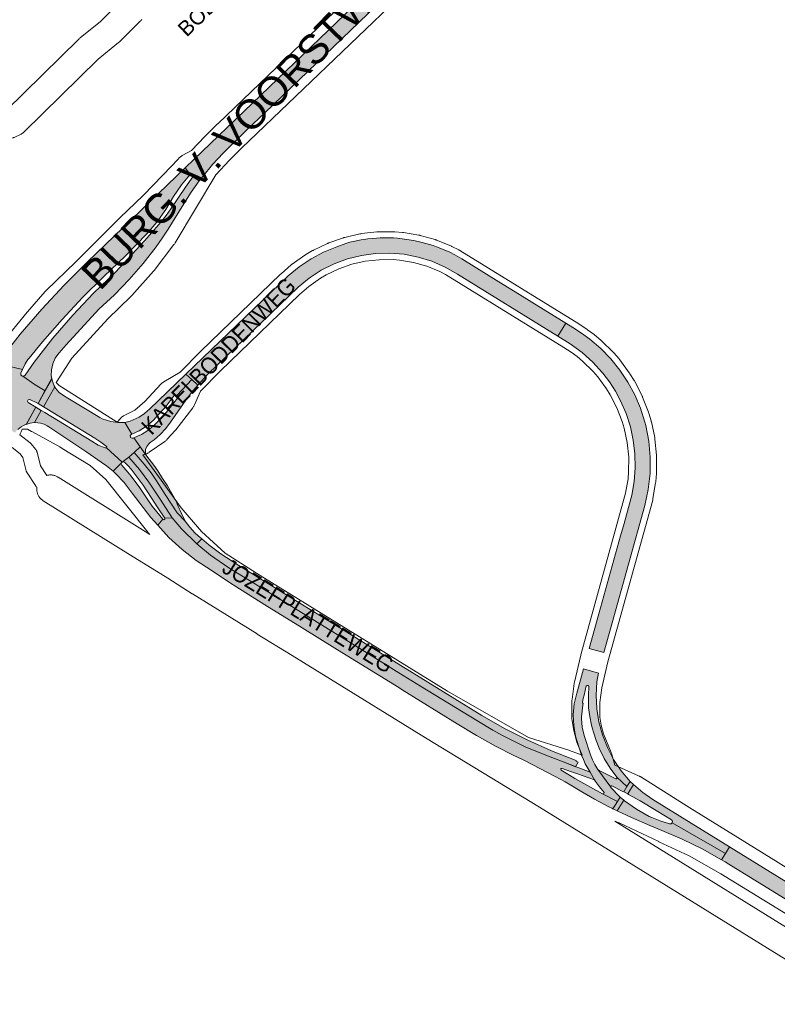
# Paper-space layout 'Layout1' of a CAD drawing. Header units: metres. Extents: x 123097 to 144122, y 392739 to 407589.
# Tile 221 of 510: x 129734 to 130088, y 398646 to 399106. Entities that reach past the tile are written whole.
import ezdxf
from ezdxf.enums import TextEntityAlignment as Align

# ---------------------------------------------------------------- set-up
doc = ezdxf.new("R2010")
doc.units = ezdxf.units.M
doc.header["$MEASUREMENT"] = 0
for name, color, linetype, lineweight in [('gs-anno-wegen algemeen tekst', 7, 'Continuous', 0), ('gs-knt-aanvullende hoofdweg', 7, 'Continuous', 0), ('gs-knt-fietspaden', 7, 'Continuous', 0), ('gs-knt-hoofdweg', 7, 'Continuous', 0), ('gs-knt-wegen algemeen', 7, 'Continuous', 0), ('ir-ARC-asfalt-hoofdwegen-te inspecteren', 5, 'Continuous', 0)]:
    doc.layers.add(name, color=color, linetype=linetype, lineweight=lineweight)
doc.styles.add('Style-Arial', font='arial.ttf')

psp = doc.layouts.get("Layout1")

# ---------------------------------------------------------------- hatches: boundary and pattern name
at = {"layer": 'ir-ARC-asfalt-hoofdwegen-te inspecteren', "linetype": 'Continuous', "lineweight": 13}
for points in [[(129817.618, 399030.734), (129819.29, 399032.87), (129823.867, 399038.487), (129828.818, 399043.779), (129840.09, 399054.75), (129848.245, 399062.605), (129940.41, 399151.37), (129946.279, 399156.642), (129952.451, 399161.557), (129958.903, 399166.096), (129955.778, 399169.347), (129955.689, 399169.44), (129952.465, 399172.793), (129811.104, 399036.887), (129813.59, 399033.64), (129813.95, 399033.742), (129814.287, 399033.579), (129814.431, 399033.234), (129814.31, 399032.88)], [(129811.104, 399036.887), (129765.41, 398992.89), (129754.511, 398982.066), (129744.057, 398970.811), (129734.065, 398959.144), (129724.552, 398947.083), (129727.96, 398944.303), (129735.05, 398942.556), (129736.273, 398945.31), (129737.606, 398947.266), (129738.168, 398947.952), (129744.404, 398955.545), (129753.601, 398966.045), (129763.168, 398976.21), (129773.09, 398986.028), (129783.145, 398995.677), (129793.186, 399006.094), (129797.855, 399011.531), (129802.031, 399017.354), (129805.684, 399023.519), (129809.403, 399028.911), (129812.508, 399032.617), (129812.671, 399032.767), (129813.599, 399033.628)], [(129770.74, 398970.74), (129778.016, 398977.495), (129784.913, 398984.638), (129791.408, 398992.147), (129797.483, 399000), (129800.37, 399004.068), (129803.145, 399008.213), (129810.37, 399020.07), (129813.811, 399025.526), (129817.618, 399030.734), (129814.681, 399032.64), (129811.142, 399027.777), (129804.291, 399017.699), (129802.159, 399014.589), (129799.838, 399011.618), (129792.122, 399002.74), (129778.535, 398988.142), (129768.303, 398978.316), (129758.554, 398968.01), (129749.312, 398957.248), (129740.597, 398946.054), (129736.343, 398939.919), (129735.695, 398939.489), (129735.194, 398939.513), (129741.026, 398935.459), (129745.671, 398932.624), (129748.803, 398938.112), (129748.778, 398938.194), (129748.702, 398938.525), (129748.454, 398939.606), (129748.557, 398942.467), (129749.203, 398945.256), (129750.368, 398947.871), (129752.009, 398950.217), (129752.218, 398950.456), (129755.4, 398954.08)], [(130026.193, 398916.523), (130025.786, 398918.079), (130023.71, 398924.516), (130021.053, 398930.736), (130017.838, 398936.687), (130014.091, 398942.318), (130009.845, 398947.583), (130005.135, 398952.437), (130000, 398956.839), (129996.151, 398959.645), (129992.13, 398962.2), (129988.856, 398964.228), (129985.135, 398958.207), (129990.947, 398954.59), (129996.42, 398950.583), (130001.467, 398946.051), (130006.037, 398941.038), (130006.16, 398940.872), (130009.281, 398936.813), (130012.049, 398932.505), (130014.444, 398927.979), (130017.01, 398922.041), (130018.993, 398915.884), (130020.375, 398909.565), (130021.143, 398903.143), (130021.289, 398896.676), (130020.814, 398890.225), (130019.72, 398883.85), (130016.052, 398870.681), (130014.44, 398864.851), (130005.069, 398831.176), (129999.78, 398812.237), (130006.618, 398810.338), (130010.435, 398824.184), (130025.748, 398879.125), (130027.374, 398886.507), (130028.237, 398894.017), (130028.327, 398901.576), (130027.643, 398909.104)], [(129705.78, 398938.1), (129703.871, 398935.917), (129705.393, 398934.627), (129710.201, 398931.017), (129710.393, 398930.726), (129710.357, 398930.379), (129709.007, 398927.646), (129708.735, 398927.304), (129715.507, 398923.02), (129716.119, 398923.772), (129716.989, 398924.201), (129717.768, 398924.257), (129718.52, 398924.044), (129721.581, 398922.133), (129722.211, 398921.398), (129722.522, 398920.482), (129722.497, 398919.639), (129722.2, 398918.849), (129731.478, 398913.103), (129732.843, 398914.607), (129734.424, 398915.88), (129735.544, 398916.507), (129736.124, 398916.745), (129736.711, 398916.963), (129736.969, 398917.06), (129741.356, 398925.045), (129737.785, 398927.253), (129737.422, 398927.879), (129737.763, 398928.517), (129738.485, 398928.563), (129742.323, 398926.757), (129745.671, 398932.624), (129741.026, 398935.459), (129735.194, 398939.513), (129734.994, 398939.622), (129734.779, 398939.729), (129734.371, 398940.133), (129734.319, 398940.909), (129735.05, 398942.556), (129727.96, 398944.303), (129724.552, 398947.083), (129721.814, 398943.415), (129719.495, 398941.921), (129716.853, 398941.128), (129715.431, 398941.017), (129714.007, 398941.112), (129713.583, 398941.196), (129711.631, 398941.751), (129710.472, 398942.174), (129709.333, 398942.652), (129708.312, 398939.941), (129710.585, 398938.772), (129712.627, 398937.235), (129714.378, 398935.373), (129714.455, 398934.979), (129714.223, 398934.651), (129713.355, 398934.125), (129712.672, 398933.776), (129712.291, 398933.741), (129711.924, 398933.851), (129708.746, 398935.823)], [(129750.168, 398934.535), (129749.935, 398934.994), (129749.233, 398936.725), (129748.778, 398938.194), (129748.702, 398938.525), (129745.545, 398932.701), (129742.323, 398926.757), (129744.841, 398925.228)], [(129750.253, 398934.368), (129750.168, 398934.535), (129744.841, 398925.228), (129746.475, 398924.236), (129768.911, 398910.534), (129771.594, 398908.717), (129774.204, 398906.796), (129774.437, 398906.441), (129774.302, 398906.038), (129781.557, 398899.242), (129781.69, 398899.355), (129784.669, 398901.659), (129787.219, 398903.904), (129790.09, 398906.432), (129787.024, 398910.662), (129786.769, 398910.555), (129786.247, 398910.48), (129785.761, 398910.686), (129785.601, 398910.845), (129785.483, 398911.034), (129785.438, 398911.773), (129785.92, 398912.335), (129786.085, 398912.402), (129782.876, 398917.881), (129779.606, 398917.871), (129776.371, 398918.355), (129774.301, 398918.937), (129772.259, 398919.612), (129771.152, 398920.123), (129756.224, 398929.233), (129754.208, 398930.524), (129752.266, 398931.924), (129751.167, 398933.07)], [(129790.09, 398906.432), (129793.211, 398902.127), (129792.595, 398903.582), (129792.552, 398905.162), (129793.087, 398906.649), (129794.128, 398907.838), (129794.762, 398908.459), (129795.666, 398909.087), (129796.553, 398909.747), (129799.407, 398912.208), (129801.969, 398914.97), (129804.21, 398918), (129811.301, 398928.282), (129814.024, 398931.883), (129816.909, 398935.355), (129814.167, 398937.887), (129807.34, 398930.557), (129807.701, 398929.908), (129807.51, 398929.19), (129804.12, 398924.82), (129802.21, 398922.49), (129798.797, 398918.797), (129796.34, 398916.297), (129793.593, 398914.119), (129790.598, 398912.297), (129788.836, 398911.424), (129787.024, 398910.662)], [(129745.474, 398922.529), (129743.861, 398923.515), (129740.61, 398917.835), (129740.859, 398917.854), (129742.291, 398917.74), (129743.419, 398917.536), (129744.534, 398917.268), (129745.201, 398917.038), (129746.65, 398916.351), (129747.428, 398915.903), (129765.059, 398904.024), (129771.889, 398899.34), (129774.296, 398897.591), (129775.9, 398896.349), (129777.458, 398895.049), (129781.479, 398899.175), (129781.557, 398899.242), (129774.302, 398906.038), (129773.738, 398905.942), (129770.465, 398907.304), (129767.419, 398909.119)], [(129790.09, 398906.432), (129787.219, 398903.904), (129791.961, 398898.356), (129795.172, 398894.325), (129797.727, 398890.621), (129801.782, 398884.129), (129807.362, 398875.71), (129811.1, 398871.727), (129809.319, 398875.256), (129807.692, 398879.126), (129806.781, 398881.028), (129804.808, 398884.637), (129802.734, 398888.19), (129800.543, 398891.722), (129798.284, 398895.21), (129796.431, 398897.834), (129793.211, 398902.127)], [(129787.219, 398903.904), (129784.669, 398901.659), (129789.711, 398895.918), (129794.141, 398889.942), (129799.019, 398882.437), (129805.042, 398873.361), (129809.364, 398868.161), (129816.537, 398861.073), (129818.793, 398863.472), (129817.179, 398864.868), (129815.642, 398866.348), (129813.281, 398868.962), (129811.1, 398871.727), (129807.362, 398875.71), (129801.782, 398884.129), (129797.727, 398890.621), (129795.172, 398894.325), (129791.961, 398898.356)], [(129798.221, 398869.863), (129800.695, 398872.608), (129797.824, 398876.026), (129795.61, 398878.783), (129793.609, 398881.698), (129789.875, 398887.377), (129785.784, 398892.804), (129784.223, 398894.679), (129781.49, 398897.842), (129781.228, 398898.506), (129781.479, 398899.175), (129777.458, 398895.049), (129778.622, 398893.913), (129782.5, 398889.747), (129784.466, 398887.352), (129786.365, 398884.903), (129794.972, 398873.528)], [(130010.401, 398737.59), (130010.871, 398737.358), (130012.992, 398740.695), (130006.03, 398744.32), (129993.114, 398751.501), (129990.533, 398753.016), (129988.206, 398754.378), (129986.657, 398755.348), (129986.459, 398755.615), (129986.478, 398755.947), (129986.735, 398756.203), (129987.098, 398756.21), (129991.494, 398754.651), (129994.295, 398753.709), (130002.211, 398750.898), (130000.207, 398754.389), (129988.893, 398758.754), (129981.553, 398761.608), (129970.129, 398766.126), (129959.02, 398771.765), (129954.716, 398774.125), (129947.239, 398778.614), (129921.034, 398794.69), (129910.901, 398800.877), (129895.902, 398810.196), (129856.773, 398834.383), (129831.473, 398849.945), (129822.828, 398855.802), (129816.537, 398861.073), (129809.364, 398868.161), (129805.042, 398873.361), (129801.542, 398873.139), (129801.532, 398872.663), (129801.128, 398872.409), (129800.695, 398872.608), (129798.221, 398869.863), (129803.368, 398864.058), (129809.601, 398858.458), (129816.249, 398853.355), (129823.27, 398848.781), (129831.775, 398843.023), (129848.195, 398832.665), (129865.698, 398821.882), (129882.266, 398811.596), (129910.791, 398793.97), (129912.436, 398792.954), (129938.162, 398777.057), (129947.107, 398771.526), (129956.309, 398766.433), (129964.23, 398762.362), (129968.873, 398760.214), (129973.439, 398757.907), (129983.888, 398752.401), (129988.54, 398749.95), (129991.19, 398748.33), (129995.54, 398745.688), (130002.196, 398741.866), (130008.989, 398738.295)], [(130001.738, 398773.071), (130002.982, 398769.293), (130004.468, 398765.604), (130006.816, 398760.85), (130009.567, 398756.318), (130012.7, 398752.04), (130017.421, 398747.682), (130018.961, 398750.108), (130014.633, 398755.1), (130011.151, 398760.348), (130008.252, 398765.939), (130005.968, 398771.808), (130004.327, 398777.889), (130003.347, 398784.11), (130003.039, 398790.401), (130003.408, 398796.688), (130003.643, 398798.441), (130004.053, 398800.666), (129997.108, 398802.68), (129994.277, 398792.51), (129993.937, 398791.289), (129992.808, 398786.334), (129992.336, 398781.273), (129992.53, 398776.195), (129993.386, 398771.185), (129994.89, 398766.33), (129996.248, 398762.436), (129997.038, 398760.392), (129997.944, 398758.329), (130000.207, 398754.389), (130002.211, 398750.898), (130002.76, 398750.06), (130004.55, 398747.64), (130006.69, 398745), (130006.736, 398744.703), (130006.604, 398744.433), (130006.335, 398744.285), (130006.03, 398744.32), (130012.992, 398740.695), (130014.304, 398742.759), (130013.901, 398743.11), (130009.95, 398747.28), (130009.834, 398747.44), (130003.86, 398755.7), (130002.46, 398758), (130001.36, 398760.26), (130000.38, 398762.58), (129997.389, 398771.592), (129996.547, 398775.521), (129996.221, 398779.526), (129996.211, 398780.516), (129996.261, 398781.527), (129996.585, 398784.526), (129996.929, 398786.632), (129996.616, 398786.681), (129996.697, 398787.195), (129997.006, 398788.849), (129997.371, 398790.495), (129998.37, 398794.759), (129998.636, 398794.73), (129998.992, 398795.014), (129999.434, 398794.905), (129999.616, 398794.487), (129999.388, 398790.498), (129999.431, 398786.503), (129999.522, 398784.461), (130000.037, 398780.425), (130000.84, 398776.436), (130001.262, 398774.746)], [(130015.882, 398745.256), (130017.421, 398747.682), (130012.7, 398752.04), (130012.739, 398751.73), (130012.713, 398751.573), (130012.628, 398751.438), (130012.498, 398751.341), (130012.345, 398751.289), (130012.183, 398751.289), (130004.45, 398755.19), (130003.86, 398755.7), (130009.834, 398747.44), (130009.853, 398747.876), (130009.946, 398747.996), (130010.163, 398748.113), (130010.41, 398748.11), (130015.511, 398745.452)], [(130017.745, 398744.274), (130020.491, 398748.599), (130018.961, 398750.108), (130017.421, 398747.682), (130015.882, 398745.256)], [(130017.745, 398744.274), (130018.15, 398744.06), (130023.65, 398740.99), (130031.013, 398736.473), (130038.141, 398732.1), (130038.614, 398731.496), (130038.531, 398730.733), (130063.46, 398716.488), (130065.352, 398719.481), (130029.449, 398741.657), (130024.795, 398744.902), (130020.491, 398748.599)], [(130012.992, 398740.695), (130010.871, 398737.358), (130012.767, 398736.419), (130015.907, 398741.366), (130014.304, 398742.759)], [(130016.226, 398741.089), (130015.907, 398741.366), (130012.767, 398736.419), (130013.156, 398736.227), (130017.141, 398734.341), (130019.51, 398733.22), (130028.1, 398729.44), (130033.697, 398727.228), (130043.22, 398723.134), (130052.519, 398718.552), (130061.568, 398713.496), (130063.46, 398716.488), (130038.531, 398730.733), (130037.994, 398730.262), (130037.28, 398730.26), (130032.91, 398731.72), (130029.059, 398733.29), (130027.827, 398733.792), (130021.848, 398737.102), (130016.27, 398741.05)], [(130104.412, 398691.233), (130106.232, 398694.321), (130104.37, 398695.38), (130065.352, 398719.481), (130063.46, 398716.488), (130061.568, 398713.496), (130063.284, 398712.467), (130064.99, 398711.42), (130102.642, 398688.231)]]:
    psp.add_hatch(color=5, dxfattribs=at).paths.add_polyline_path(points, flags=0)
at = {"layer": 'ir-ARC-asfalt-hoofdwegen-te inspecteren', "linetype": 'Continuous', "lineweight": 13, "extrusion": (0, 0, -1)}
for points in [[(-129821.7, 398940.48), (-129863.841, 398981.14), (-129869.029, 398985.359), (-129874.647, 398988.987), (-129880.627, 398991.98), (-129886.898, 398994.302), (-129893.385, 398995.925), (-129900.011, 398996.831), (-129906.695, 398997.008), (-129913.36, 398996.454), (-129919.923, 398995.175), (-129926.308, 398993.188), (-129932.438, 398990.516), (-129938.24, 398987.19), (-129985.135, 398958.207), (-129988.856, 398964.228), (-129973.022, 398974.039), (-129967.267, 398977.613), (-129957.534, 398983.609), (-129940.211, 398994.332), (-129937.001, 398996.19), (-129934.692, 398997.414), (-129932.885, 398998.218), (-129928.474, 399000), (-129926.858, 399000.552), (-129921.813, 399002.027), (-129919.869, 399002.497), (-129917.683, 399002.937), (-129914.614, 399003.425), (-129910.236, 399003.949), (-129908.435, 399004.097), (-129906.437, 399004.184), (-129904.091, 399004.204), (-129902.091, 399004.152), (-129900.481, 399004.06), (-129896.45, 399003.705), (-129894.466, 399003.45), (-129893.284, 399003.254), (-129889.451, 399002.49), (-129887.949, 399002.122), (-129886.026, 399001.57), (-129881.827, 399000), (-129875.699, 398997.452), (-129869.846, 398994.324), (-129864.322, 398990.645), (-129859.18, 398986.45), (-129811.418, 398940.426), (-129814.167, 398937.887), (-129816.909, 398935.355)], [(-129811.418, 398940.426), (-129794.31, 398923.94), (-129793.507, 398923.267), (-129792.005, 398922.007), (-129789.506, 398920.35), (-129786.806, 398919.047), (-129785.361, 398918.525), (-129784.128, 398918.167), (-129782.876, 398917.881), (-129786.085, 398912.402), (-129787.892, 398913.141), (-129789.64, 398914.006), (-129793.029, 398916.145), (-129796.04, 398918.79), (-129799.14, 398922.08), (-129802.11, 398925.5), (-129805.95, 398930.411), (-129806.615, 398930.77), (-129807.34, 398930.557), (-129814.167, 398937.887)], [(-129736.762, 398916.913), (-129738.651, 398917.519), (-129740.61, 398917.835), (-129743.861, 398923.515), (-129741.356, 398925.045)], [(-129787.3, 398894.15), (-129791.486, 398888.603), (-129795.2, 398882.73), (-129798.295, 398877.949), (-129801.542, 398873.139), (-129805.042, 398873.361), (-129799.019, 398882.437), (-129794.141, 398889.942), (-129789.711, 398895.918), (-129784.669, 398901.659), (-129781.69, 398899.355), (-129782.344, 398899.502), (-129782.943, 398899.201), (-129784.39, 398897.661), (-129785.79, 398896.078)], [(-129994.69, 398759.156), (-129993.685, 398759.544), (-129993.73, 398759.87), (-129982.203, 398764.403), (-129971.087, 398769.368), (-129960.227, 398774.871), (-129949.65, 398780.9), (-129836.112, 398851.069), (-129827.651, 398856.53), (-129822.108, 398860.744), (-129818.793, 398863.472), (-129816.537, 398861.073), (-129822.828, 398855.802), (-129831.473, 398849.945), (-129856.773, 398834.383), (-129895.902, 398810.196), (-129910.901, 398800.877), (-129921.034, 398794.69), (-129947.239, 398778.614), (-129954.716, 398774.125), (-129959.02, 398771.765), (-129970.129, 398766.126), (-129981.553, 398761.608), (-129988.893, 398758.754), (-129993.427, 398757.005)]]:
    psp.add_hatch(color=5, dxfattribs=at).paths.add_polyline_path(points, flags=0)

# ---------------------------------------------------------------- linework, layer by layer
at = {"layer": 'gs-knt-aanvullende hoofdweg', "color": 7, "linetype": 'Continuous', "flags": 128}
for points in [[(129750.813, 398936.507), (129752.22, 398935.165), (129753.387, 398934.426), (129779.337, 398918.016)], [(129794.597, 398865.513), (129794.533, 398865.568), (129794.438, 398865.651), (129794.374, 398865.71), (129794.322, 398865.758), (129794.272, 398865.806), (129794.207, 398865.867), (129794.119, 398865.956), (129794.059, 398866.017), (129794.026, 398866.051), (129793.986, 398866.092), (129793.809, 398866.288), (129793.775, 398866.328), (129793.573, 398866.571), (129774.007, 398891.253), (129766.625, 398897.752), (129753.588, 398905.773), (129752.453, 398906.463), (129739.434, 398913.596), (129739.355, 398913.639), (129737.491, 398914.69), (129735.826, 398914.735), (129734.883, 398914.718)], [(129791.356, 398902.789), (129809.2, 398877.899), (129818.675, 398866.907), (129829.796, 398856.807), (129846.059, 398846.357), (129933.557, 398792.285), (129933.559, 398792.283), (129971.374, 398770.624), (129990.264, 398764.642), (129990.566, 398764.539), (129996.454, 398762.394), (129996.521, 398762.38)], [(129751.661, 398892.347), (129792.384, 398866.866), (129794.597, 398865.513)], [(130123.806, 398646.883), (129976.505, 398738.086), (129923.335, 398770.53), (129923.303, 398770.549), (129861.039, 398809.034), (129844.71, 398818.966), (129844.616, 398819.024), (129832.835, 398826.466), (129814.446, 398837.772), (129814.341, 398837.839), (129802.959, 398845.141), (129785.564, 398855.775), (129785.507, 398855.81), (129744.752, 398881.312), (129744.485, 398881.488), (129744.227, 398881.677), (129743.979, 398881.879), (129743.742, 398882.092), (129743.514, 398882.317), (129743.298, 398882.552), (129743.094, 398882.798), (129742.903, 398883.054), (129742.724, 398883.319), (129742.558, 398883.592), (129742.406, 398883.873), (129742.268, 398884.161), (129742.144, 398884.456), (129742.035, 398884.756), (129741.94, 398885.061), (129741.861, 398885.371), (129741.797, 398885.684), (129741.748, 398885.999), (129741.715, 398886.317), (129741.698, 398886.636), (129741.696, 398886.956), (129741.71, 398887.275), (129741.74, 398887.589)], [(130011.701, 398757.663), (130022.795, 398752.773)], [(130022.795, 398752.773), (130022.825, 398752.759)], [(130022.795, 398752.773), (130022.825, 398752.759)], [(130022.825, 398752.759), (130023.143, 398752.61)], [(130022.825, 398752.759), (130023.079, 398752.642), (130023.143, 398752.61)], [(130023.143, 398752.61), (130023.198, 398752.581)], [(130023.143, 398752.61), (130023.198, 398752.581)], [(130023.198, 398752.581), (130023.483, 398752.43)], [(130023.198, 398752.581), (130023.329, 398752.515), (130023.483, 398752.43)], [(130023.483, 398752.43), (130023.519, 398752.409)], [(130023.483, 398752.43), (130023.519, 398752.409)], [(130023.519, 398752.409), (130023.811, 398752.234)], [(130023.519, 398752.409), (130023.574, 398752.378), (130023.811, 398752.234)], [(130023.811, 398752.234), (130023.814, 398752.232), (130023.817, 398752.23)], [(130023.811, 398752.234), (130023.814, 398752.232), (130023.817, 398752.23)], [(130023.817, 398752.23), (130046.751, 398737.703), (130069.204, 398723.858), (130108.134, 398699.827), (130125.668, 398691.391), (130138.44, 398686.875)], [(130023.817, 398752.23), (130046.751, 398737.703), (130069.204, 398723.858), (130108.134, 398699.827), (130125.668, 398691.391), (130138.44, 398686.875)], [(130011.73, 398731.589), (130130.455, 398658.08), (130138.565, 398653.854), (130148.867, 398649.501), (130152.986, 398648.029), (130157.179, 398646.729), (130160.246, 398645.948)], [(130160.246, 398645.948), (130130.607, 398664.215), (130099.586, 398683.339), (130080.58, 398695.056), (130061.266, 398706.964), (130046.434, 398715.317), (130046.421, 398715.323), (130032.301, 398721.944), (130032.255, 398721.966), (130013.704, 398730.816), (130013.694, 398730.82), (130011.73, 398731.589)]]:
    psp.add_lwpolyline(points, dxfattribs=at)
at = {"layer": 'gs-knt-fietspaden', "color": 7, "linetype": 'Continuous', "flags": 128}
for points in [[(129733.876, 398912.158), (129738.588, 398908.426), (129738.702, 398908.331), (129738.73, 398908.307), (129738.812, 398908.231), (129738.866, 398908.18), (129738.887, 398908.159), (129738.919, 398908.127), (129738.996, 398908.046), (129739.021, 398908.018), (129739.118, 398907.906), (129741.166, 398905.418), (129741.262, 398905.295), (129741.272, 398905.281), (129741.352, 398905.169), (129741.372, 398905.14), (129741.437, 398905.038), (129741.465, 398904.994), (129741.516, 398904.904), (129741.55, 398904.844), (129741.59, 398904.767), (129741.628, 398904.689), (129741.657, 398904.626), (129741.698, 398904.531), (129741.717, 398904.483), (129741.76, 398904.37), (129741.772, 398904.337), (129741.815, 398904.206), (129741.82, 398904.189), (129741.861, 398904.039), (129743.479, 398897.576), (129746.381, 398893.079)], [(129741.74, 398887.589), (129741.692, 398887.631), (129741.672, 398887.648), (129741.578, 398887.738), (129741.54, 398887.774), (129741.469, 398887.85), (129741.416, 398887.907), (129741.364, 398887.966), (129741.298, 398888.046), (129741.266, 398888.087), (129741.187, 398888.191), (129741.172, 398888.212), (129741.084, 398888.341), (129737.266, 398894.257), (129737.18, 398894.397), (129737.101, 398894.541), (129737.028, 398894.688), (129736.963, 398894.839), (129736.905, 398894.993), (129736.854, 398895.149), (129736.81, 398895.308), (129735.243, 398901.567), (129733.936, 398903.156), (129730.211, 398906.106)]]:
    psp.add_lwpolyline(points, dxfattribs=at)
at = {"layer": 'gs-knt-hoofdweg', "color": 7, "linetype": 'Continuous', "flags": 128}
for points in [[(129725.553, 398955.121), (129737.209, 398969.401), (129737.404, 398969.632), (129745.679, 398979.023), (129745.89, 398979.253), (129746.11, 398979.474), (129760, 398992.959), (129780.51, 399013.469), (129780.619, 399013.576), (129791.396, 399023.95), (129800.664, 399033.373), (129807.888, 399041.131), (129808.156, 399041.405), (129808.437, 399041.666), (129808.729, 399041.913), (129809.034, 399042.146), (129809.349, 399042.364), (129809.674, 399042.567), (129810.008, 399042.754), (129814.082, 399044.907), (129820.226, 399051.478), (129820.432, 399051.691), (129826.187, 399057.408), (129826.283, 399057.502), (129927.668, 399154.883)], [(129938.892, 399143.45), (129837.429, 399045.995), (129831.827, 399040.43), (129825.445, 399033.603), (129806.336, 399001.767), (129806.175, 399001.509), (129806.004, 399001.259), (129805.824, 399001.014), (129796.582, 398988.964), (129796.399, 398988.735), (129796.208, 398988.512), (129786.108, 398977.171), (129785.909, 398976.955), (129785.702, 398976.747), (129774.969, 398966.343), (129758.143, 398947.957), (129750.813, 398936.507)], [(129734.883, 398914.718), (129734.464, 398913.496), (129734.344, 398913.169), (129734.21, 398912.847), (129734.061, 398912.531), (129733.876, 398912.158)]]:
    psp.add_lwpolyline(points, dxfattribs=at)
at = {"layer": 'gs-knt-wegen algemeen', "color": 7, "linetype": 'Continuous', "flags": 128}
for points in [[(129676.077, 399050.059), (129726.781, 399063.337), (129727.294, 399063.578), (129761.51, 399097.203), (129761.736, 399097.415), (129761.972, 399097.616), (129771.463, 399105.313), (129778.169, 399111.934), (129736.985, 399153.664)], [(129790.82, 399106.215), (129790.631, 399105.98), (129790.433, 399105.754), (129790.224, 399105.538), (129780.383, 399095.824), (129780.152, 399095.607), (129779.911, 399095.401), (129770.415, 399087.699), (129735.626, 399053.511), (129735.396, 399053.296), (129735.156, 399053.092), (129734.906, 399052.899), (129734.647, 399052.72), (129734.38, 399052.553), (129734.105, 399052.399), (129733.824, 399052.258), (129731.764, 399051.294), (129731.494, 399051.175), (129731.218, 399051.068), (129730.938, 399050.974), (129730.653, 399050.892), (129678.831, 399037.322)], [(129779.337, 398918.016), (129780.779, 398919.699), (129780.973, 398919.916), (129781.177, 398920.123), (129781.389, 398920.322), (129781.61, 398920.51), (129781.839, 398920.689), (129782.077, 398920.857), (129782.321, 398921.014), (129782.572, 398921.161), (129782.829, 398921.296), (129787.477, 398923.601), (129792.191, 398927.694), (129799.633, 398935.723), (129799.823, 398935.92), (129800.022, 398936.108), (129800.228, 398936.289), (129800.442, 398936.46), (129800.662, 398936.622), (129800.89, 398936.775), (129801.123, 398936.918), (129808.679, 398941.332), (129818.166, 398951.04), (129818.303, 398951.176), (129855.591, 398987.131), (129855.825, 398987.346), (129860.571, 398991.496), (129860.744, 398991.642), (129860.922, 398991.782), (129861.105, 398991.916), (129866.981, 398996.058), (129867.206, 398996.21), (129867.438, 398996.352), (129870.54, 398998.172), (129870.777, 398998.304), (129871.019, 398998.427), (129877.501, 399001.536), (129877.72, 399001.636), (129877.943, 399001.728), (129878.17, 399001.812), (129884.957, 399004.182), (129885.186, 399004.257), (129885.418, 399004.324), (129885.652, 399004.382), (129892.66, 399005.984), (129892.897, 399006.034), (129893.135, 399006.074), (129893.374, 399006.106), (129900.517, 399006.92), (129900.757, 399006.943), (129900.998, 399006.957), (129901.238, 399006.962), (129908.428, 399006.979), (129908.7, 399006.974), (129908.972, 399006.957), (129912.556, 399006.665), (129912.825, 399006.638), (129913.093, 399006.599), (129920.185, 399005.422), (129920.422, 399005.378), (129920.658, 399005.325), (129920.892, 399005.264), (129927.81, 399003.306), (129928.041, 399003.236), (129928.269, 399003.157), (129928.494, 399003.071), (129935.151, 399000.358), (129935.4, 399000.25), (129935.645, 399000.132), (129938.85, 398998.502), (129939.085, 398998.376), (129939.315, 398998.241)], [(129939.315, 398998.241), (129994.897, 398963.983), (129995.076, 398963.868), (129998.729, 398961.448), (129998.884, 398961.342), (129999.036, 398961.232), (130002.038, 398958.984), (130002.176, 398958.878), (130002.31, 398958.769), (130005.188, 398956.363), (130005.385, 398956.192), (130005.574, 398956.014), (130010.926, 398950.761), (130011.108, 398950.575), (130011.282, 398950.381), (130013.74, 398947.548), (130013.907, 398947.348), (130014.065, 398947.142), (130018.512, 398941.103), (130018.662, 398940.89), (130018.803, 398940.672), (130020.778, 398937.483), (130020.91, 398937.26), (130021.034, 398937.031), (130024.462, 398930.362), (130024.564, 398930.154), (130024.659, 398929.943), (130024.746, 398929.728), (130027.444, 398922.731), (130027.533, 398922.487), (130027.611, 398922.239), (130028.678, 398918.643), (130028.747, 398918.392), (130028.806, 398918.138), (130030.355, 398910.802), (130030.398, 398910.575), (130030.434, 398910.346), (130030.461, 398910.117), (130031.221, 398902.657), (130031.241, 398902.426), (130031.252, 398902.195), (130031.255, 398901.963), (130031.216, 398894.464), (130031.209, 398894.204), (130031.192, 398893.944), (130030.873, 398890.207), (130030.846, 398889.948), (130030.808, 398889.691), (130029.575, 398882.294), (130029.534, 398882.07), (130029.484, 398881.846), (130029.427, 398881.625), (130008.449, 398806.001), (130005.638, 398793.846), (130004.734, 398787.041), (130004.734, 398780.111), (130005.383, 398776.405), (130006.485, 398772.345), (130010.095, 398763.632), (130010.205, 398763.348), (130010.302, 398763.059), (130010.385, 398762.766), (130011.701, 398757.663)], [(129996.521, 398762.38), (129994.297, 398767.746), (129994.196, 398768.004), (129994.107, 398768.267), (129994.028, 398768.533), (129992.739, 398773.283), (129992.668, 398773.573), (129992.61, 398773.865), (129991.812, 398778.422), (129991.769, 398778.701), (129991.738, 398778.981), (129991.72, 398779.263), (129991.714, 398779.545), (129991.714, 398787.472), (129991.72, 398787.759), (129991.739, 398788.045), (129991.771, 398788.33), (129992.773, 398795.869), (129992.821, 398796.174), (129992.883, 398796.477), (129995.795, 398809.072), (129995.865, 398809.345), (130016.789, 398884.774), (130017.923, 398891.574), (130018.197, 398894.792), (130018.233, 398901.683), (130017.544, 398908.452), (130016.12, 398915.193), (130015.202, 398918.289), (130012.723, 398924.719), (130009.573, 398930.848), (130007.872, 398933.593), (130003.735, 398939.213), (130001.619, 398941.652), (129996.639, 398946.54), (129994.095, 398948.666), (129991.382, 398950.698), (129987.975, 398952.955), (129932.71, 398987.017), (129929.985, 398988.403), (129923.916, 398990.877), (129917.695, 398992.637), (129911.228, 398993.71), (129908.186, 398993.958), (129901.631, 398993.943), (129895.208, 398993.211), (129888.907, 398991.77), (129882.804, 398989.639), (129876.894, 398986.805), (129874.261, 398985.26), (129868.885, 398981.47), (129864.515, 398977.649), (129827.41, 398941.871), (129818.19, 398932.436), (129815.349, 398926.08), (129815.22, 398925.807), (129815.077, 398925.54), (129814.923, 398925.28), (129814.756, 398925.027), (129814.578, 398924.782), (129806.676, 398914.445), (129806.512, 398914.24), (129806.34, 398914.041), (129802.699, 398910.001), (129802.497, 398909.787), (129802.286, 398909.582), (129802.066, 398909.387), (129801.837, 398909.203), (129801.6, 398909.029), (129794.313, 398903.92), (129794.059, 398903.75), (129793.797, 398903.593), (129793.528, 398903.448), (129793.253, 398903.316), (129792.971, 398903.197), (129792.685, 398903.091), (129792.393, 398902.999), (129792.098, 398902.92), (129791.8, 398902.856), (129791.498, 398902.806), (129791.356, 398902.789)], [(129746.381, 398893.079), (129746.435, 398893.096), (129746.745, 398893.175), (129747.058, 398893.239), (129747.373, 398893.288), (129747.691, 398893.321), (129748.01, 398893.338), (129748.33, 398893.34), (129748.649, 398893.326), (129748.967, 398893.296), (129749.283, 398893.251), (129749.597, 398893.19), (129749.908, 398893.114), (129750.214, 398893.023), (129750.515, 398892.917), (129750.811, 398892.797), (129751.101, 398892.662), (129751.383, 398892.512), (129751.654, 398892.352), (129751.657, 398892.35), (129751.661, 398892.347)]]:
    psp.add_lwpolyline(points, dxfattribs=at)
at = {"layer": 'ir-ARC-asfalt-hoofdwegen-te inspecteren', "color": 5, "linetype": 'Continuous', "lineweight": 13}
for points in [[(129817.618, 399030.734), (129819.29, 399032.87), (129823.867, 399038.487), (129828.818, 399043.779), (129840.09, 399054.75), (129848.245, 399062.605), (129940.41, 399151.37), (129946.279, 399156.642), (129952.451, 399161.557), (129958.903, 399166.096), (129955.778, 399169.347), (129955.689, 399169.44), (129952.465, 399172.793), (129811.104, 399036.887), (129813.59, 399033.64), (129813.95, 399033.742), (129814.287, 399033.579), (129814.431, 399033.234), (129814.31, 399032.88)], [(129821.7, 398940.48), (129863.841, 398981.14), (129869.029, 398985.359), (129874.647, 398988.987), (129880.627, 398991.98), (129886.898, 398994.302), (129893.385, 398995.925), (129900.011, 398996.831), (129906.695, 398997.008), (129913.36, 398996.454), (129919.923, 398995.175), (129926.308, 398993.188), (129932.438, 398990.516), (129938.24, 398987.19), (129985.135, 398958.207), (129988.856, 398964.228), (129973.022, 398974.039), (129967.267, 398977.613), (129957.534, 398983.609), (129940.211, 398994.332), (129937.001, 398996.19), (129934.692, 398997.414), (129932.885, 398998.218), (129928.474, 399000), (129926.858, 399000.552), (129921.813, 399002.027), (129919.869, 399002.497), (129917.683, 399002.937), (129914.614, 399003.425), (129910.236, 399003.949), (129908.435, 399004.097), (129906.437, 399004.184), (129904.091, 399004.204), (129902.091, 399004.152), (129900.481, 399004.06), (129896.45, 399003.705), (129894.466, 399003.45), (129893.284, 399003.254), (129889.451, 399002.49), (129887.949, 399002.122), (129886.026, 399001.57), (129881.827, 399000), (129875.699, 398997.452), (129869.846, 398994.324), (129864.322, 398990.645), (129859.18, 398986.45), (129811.418, 398940.426), (129814.167, 398937.887), (129816.909, 398935.355)], [(130026.193, 398916.523), (130025.786, 398918.079), (130023.71, 398924.516), (130021.053, 398930.736), (130017.838, 398936.687), (130014.091, 398942.318), (130009.845, 398947.583), (130005.135, 398952.437), (130000, 398956.839), (129996.151, 398959.645), (129992.13, 398962.2), (129988.856, 398964.228), (129985.135, 398958.207), (129990.947, 398954.59), (129996.42, 398950.583), (130001.467, 398946.051), (130006.037, 398941.038), (130006.16, 398940.872), (130009.281, 398936.813), (130012.049, 398932.505), (130014.444, 398927.979), (130017.01, 398922.041), (130018.993, 398915.884), (130020.375, 398909.565), (130021.143, 398903.143), (130021.289, 398896.676), (130020.814, 398890.225), (130019.72, 398883.85), (130016.052, 398870.681), (130014.44, 398864.851), (130005.069, 398831.176), (129999.78, 398812.237), (130006.618, 398810.338), (130010.435, 398824.184), (130025.748, 398879.125), (130027.374, 398886.507), (130028.237, 398894.017), (130028.327, 398901.576), (130027.643, 398909.104)], [(129811.418, 398940.426), (129794.31, 398923.94), (129793.507, 398923.267), (129792.005, 398922.007), (129789.506, 398920.35), (129786.806, 398919.047), (129785.361, 398918.525), (129784.128, 398918.167), (129782.876, 398917.881), (129786.085, 398912.402), (129787.892, 398913.141), (129789.64, 398914.006), (129793.029, 398916.145), (129796.04, 398918.79), (129799.14, 398922.08), (129802.11, 398925.5), (129805.95, 398930.411), (129806.615, 398930.77), (129807.34, 398930.557), (129814.167, 398937.887)], [(129790.09, 398906.432), (129793.211, 398902.127), (129792.595, 398903.582), (129792.552, 398905.162), (129793.087, 398906.649), (129794.128, 398907.838), (129794.762, 398908.459), (129795.666, 398909.087), (129796.553, 398909.747), (129799.407, 398912.208), (129801.969, 398914.97), (129804.21, 398918), (129811.301, 398928.282), (129814.024, 398931.883), (129816.909, 398935.355), (129814.167, 398937.887), (129807.34, 398930.557), (129807.701, 398929.908), (129807.51, 398929.19), (129804.12, 398924.82), (129802.21, 398922.49), (129798.797, 398918.797), (129796.34, 398916.297), (129793.593, 398914.119), (129790.598, 398912.297), (129788.836, 398911.424), (129787.024, 398910.662)], [(129790.09, 398906.432), (129787.219, 398903.904), (129791.961, 398898.356), (129795.172, 398894.325), (129797.727, 398890.621), (129801.782, 398884.129), (129807.362, 398875.71), (129811.1, 398871.727), (129809.319, 398875.256), (129807.692, 398879.126), (129806.781, 398881.028), (129804.808, 398884.637), (129802.734, 398888.19), (129800.543, 398891.722), (129798.284, 398895.21), (129796.431, 398897.834), (129793.211, 398902.127)], [(130015.882, 398745.256), (130017.421, 398747.682), (130012.7, 398752.04), (130012.739, 398751.73), (130012.713, 398751.573), (130012.628, 398751.438), (130012.498, 398751.341), (130012.345, 398751.289), (130012.183, 398751.289), (130004.45, 398755.19), (130003.86, 398755.7), (130009.834, 398747.44), (130009.853, 398747.876), (130009.946, 398747.996), (130010.163, 398748.113), (130010.41, 398748.11), (130015.511, 398745.452)], [(130017.745, 398744.274), (130020.491, 398748.599), (130018.961, 398750.108), (130017.421, 398747.682), (130015.882, 398745.256)], [(130012.992, 398740.695), (130010.871, 398737.358), (130012.767, 398736.419), (130015.907, 398741.366), (130014.304, 398742.759)]]:
    psp.add_lwpolyline(points, close=True, dxfattribs=at)
at = {"layer": 'ir-ARC-asfalt-hoofdwegen-te inspecteren', "color": 5, "linetype": 'Continuous', "lineweight": 13, "flags": 128}
for points in [[(129811.104, 399036.887), (129765.41, 398992.89), (129754.511, 398982.066), (129744.057, 398970.811), (129734.065, 398959.144), (129724.552, 398947.083), (129727.96, 398944.303), (129735.05, 398942.556), (129736.273, 398945.31), (129737.606, 398947.266), (129738.168, 398947.952), (129744.404, 398955.545), (129753.601, 398966.045), (129763.168, 398976.21), (129773.09, 398986.028), (129783.145, 398995.677), (129793.186, 399006.094), (129797.855, 399011.531), (129802.031, 399017.354), (129805.684, 399023.519), (129809.403, 399028.911), (129812.508, 399032.617), (129812.671, 399032.767), (129813.599, 399033.628)], [(129770.74, 398970.74), (129778.016, 398977.495), (129784.913, 398984.638), (129791.408, 398992.147), (129797.483, 399000), (129800.37, 399004.068), (129803.145, 399008.213), (129810.37, 399020.07), (129813.811, 399025.526), (129817.618, 399030.734), (129814.681, 399032.64), (129811.142, 399027.777), (129804.291, 399017.699), (129802.159, 399014.589), (129799.838, 399011.618), (129792.122, 399002.74), (129778.535, 398988.142), (129768.303, 398978.316), (129758.554, 398968.01), (129749.312, 398957.248), (129740.597, 398946.054), (129736.343, 398939.919), (129735.695, 398939.489), (129735.194, 398939.513), (129741.026, 398935.459), (129745.671, 398932.624), (129748.803, 398938.112), (129748.778, 398938.194), (129748.702, 398938.525), (129748.454, 398939.606), (129748.557, 398942.467), (129749.203, 398945.256), (129750.368, 398947.871), (129752.009, 398950.217), (129752.218, 398950.456), (129755.4, 398954.08)], [(129750.168, 398934.535), (129749.935, 398934.994), (129749.233, 398936.725), (129748.778, 398938.194), (129748.702, 398938.525), (129745.545, 398932.701), (129742.323, 398926.757), (129744.841, 398925.228)], [(129750.253, 398934.368), (129750.168, 398934.535), (129744.841, 398925.228), (129746.475, 398924.236), (129768.911, 398910.534), (129771.594, 398908.717), (129774.204, 398906.796), (129774.437, 398906.441), (129774.302, 398906.038), (129781.557, 398899.242), (129781.69, 398899.355), (129784.669, 398901.659), (129787.219, 398903.904), (129790.09, 398906.432), (129787.024, 398910.662), (129786.769, 398910.555), (129786.247, 398910.48), (129785.761, 398910.686), (129785.601, 398910.845), (129785.483, 398911.034), (129785.438, 398911.773), (129785.92, 398912.335), (129786.085, 398912.402), (129782.876, 398917.881), (129779.606, 398917.871), (129776.371, 398918.355), (129774.301, 398918.937), (129772.259, 398919.612), (129771.152, 398920.123), (129756.224, 398929.233), (129754.208, 398930.524), (129752.266, 398931.924), (129751.167, 398933.07)], [(129736.762, 398916.913), (129738.651, 398917.519), (129740.61, 398917.835), (129743.861, 398923.515), (129741.356, 398925.045)], [(129745.474, 398922.529), (129743.861, 398923.515), (129740.61, 398917.835), (129740.859, 398917.854), (129742.291, 398917.74), (129743.419, 398917.536), (129744.534, 398917.268), (129745.201, 398917.038), (129746.65, 398916.351), (129747.428, 398915.903), (129765.059, 398904.024), (129771.889, 398899.34), (129774.296, 398897.591), (129775.9, 398896.349), (129777.458, 398895.049), (129781.479, 398899.175), (129781.557, 398899.242), (129774.302, 398906.038), (129773.738, 398905.942), (129770.465, 398907.304), (129767.419, 398909.119)], [(129787.3, 398894.15), (129791.486, 398888.603), (129795.2, 398882.73), (129798.295, 398877.949), (129801.542, 398873.139), (129805.042, 398873.361), (129799.019, 398882.437), (129794.141, 398889.942), (129789.711, 398895.918), (129784.669, 398901.659), (129781.69, 398899.355), (129782.344, 398899.502), (129782.943, 398899.201), (129784.39, 398897.661), (129785.79, 398896.078)], [(129787.219, 398903.904), (129784.669, 398901.659), (129789.711, 398895.918), (129794.141, 398889.942), (129799.019, 398882.437), (129805.042, 398873.361), (129809.364, 398868.161), (129816.537, 398861.073), (129818.793, 398863.472), (129817.179, 398864.868), (129815.642, 398866.348), (129813.281, 398868.962), (129811.1, 398871.727), (129807.362, 398875.71), (129801.782, 398884.129), (129797.727, 398890.621), (129795.172, 398894.325), (129791.961, 398898.356)], [(129798.221, 398869.863), (129800.695, 398872.608), (129797.824, 398876.026), (129795.61, 398878.783), (129793.609, 398881.698), (129789.875, 398887.377), (129785.784, 398892.804), (129784.223, 398894.679), (129781.49, 398897.842), (129781.228, 398898.506), (129781.479, 398899.175), (129777.458, 398895.049), (129778.622, 398893.913), (129782.5, 398889.747), (129784.466, 398887.352), (129786.365, 398884.903), (129794.972, 398873.528)], [(130010.401, 398737.59), (130010.871, 398737.358), (130012.992, 398740.695), (130006.03, 398744.32), (129993.114, 398751.501), (129990.533, 398753.016), (129988.206, 398754.378), (129986.657, 398755.348), (129986.459, 398755.615), (129986.478, 398755.947), (129986.735, 398756.203), (129987.098, 398756.21), (129991.494, 398754.651), (129994.295, 398753.709), (130002.211, 398750.898), (130000.207, 398754.389), (129988.893, 398758.754), (129981.553, 398761.608), (129970.129, 398766.126), (129959.02, 398771.765), (129954.716, 398774.125), (129947.239, 398778.614), (129921.034, 398794.69), (129910.901, 398800.877), (129895.902, 398810.196), (129856.773, 398834.383), (129831.473, 398849.945), (129822.828, 398855.802), (129816.537, 398861.073), (129809.364, 398868.161), (129805.042, 398873.361), (129801.542, 398873.139), (129801.532, 398872.663), (129801.128, 398872.409), (129800.695, 398872.608), (129798.221, 398869.863), (129803.368, 398864.058), (129809.601, 398858.458), (129816.249, 398853.355), (129823.27, 398848.781), (129831.775, 398843.023), (129848.195, 398832.665), (129865.698, 398821.882), (129882.266, 398811.596), (129910.791, 398793.97), (129912.436, 398792.954), (129938.162, 398777.057), (129947.107, 398771.526), (129956.309, 398766.433), (129964.23, 398762.362), (129968.873, 398760.214), (129973.439, 398757.907), (129983.888, 398752.401), (129988.54, 398749.95), (129991.19, 398748.33), (129995.54, 398745.688), (130002.196, 398741.866), (130008.989, 398738.295)], [(129994.69, 398759.156), (129993.685, 398759.544), (129993.73, 398759.87), (129982.203, 398764.403), (129971.087, 398769.368), (129960.227, 398774.871), (129949.65, 398780.9), (129836.112, 398851.069), (129827.651, 398856.53), (129822.108, 398860.744), (129818.793, 398863.472), (129816.537, 398861.073), (129822.828, 398855.802), (129831.473, 398849.945), (129856.773, 398834.383), (129895.902, 398810.196), (129910.901, 398800.877), (129921.034, 398794.69), (129947.239, 398778.614), (129954.716, 398774.125), (129959.02, 398771.765), (129970.129, 398766.126), (129981.553, 398761.608), (129988.893, 398758.754), (129993.427, 398757.005)], [(130001.738, 398773.071), (130002.982, 398769.293), (130004.468, 398765.604), (130006.816, 398760.85), (130009.567, 398756.318), (130012.7, 398752.04), (130017.421, 398747.682), (130018.961, 398750.108), (130014.633, 398755.1), (130011.151, 398760.348), (130008.252, 398765.939), (130005.968, 398771.808), (130004.327, 398777.889), (130003.347, 398784.11), (130003.039, 398790.401), (130003.408, 398796.688), (130003.643, 398798.441), (130004.053, 398800.666), (129997.108, 398802.68), (129994.277, 398792.51), (129993.937, 398791.289), (129992.808, 398786.334), (129992.336, 398781.273), (129992.53, 398776.195), (129993.386, 398771.185), (129994.89, 398766.33), (129996.248, 398762.436), (129997.038, 398760.392), (129997.944, 398758.329), (130000.207, 398754.389), (130002.211, 398750.898), (130002.76, 398750.06), (130004.55, 398747.64), (130006.69, 398745), (130006.736, 398744.703), (130006.604, 398744.433), (130006.335, 398744.285), (130006.03, 398744.32), (130012.992, 398740.695), (130014.304, 398742.759), (130013.901, 398743.11), (130009.95, 398747.28), (130009.834, 398747.44), (130003.86, 398755.7), (130002.46, 398758), (130001.36, 398760.26), (130000.38, 398762.58), (129997.389, 398771.592), (129996.547, 398775.521), (129996.221, 398779.526), (129996.211, 398780.516), (129996.261, 398781.527), (129996.585, 398784.526), (129996.929, 398786.632), (129996.616, 398786.681), (129996.697, 398787.195), (129997.006, 398788.849), (129997.371, 398790.495), (129998.37, 398794.759), (129998.636, 398794.73), (129998.992, 398795.014), (129999.434, 398794.905), (129999.616, 398794.487), (129999.388, 398790.498), (129999.431, 398786.503), (129999.522, 398784.461), (130000.037, 398780.425), (130000.84, 398776.436), (130001.262, 398774.746)], [(130017.745, 398744.274), (130018.15, 398744.06), (130023.65, 398740.99), (130031.013, 398736.473), (130038.141, 398732.1), (130038.614, 398731.496), (130038.531, 398730.733), (130063.46, 398716.488), (130065.352, 398719.481), (130029.449, 398741.657), (130024.795, 398744.902), (130020.491, 398748.599)], [(130016.226, 398741.089), (130015.907, 398741.366), (130012.767, 398736.419), (130013.156, 398736.227), (130017.141, 398734.341), (130019.51, 398733.22), (130028.1, 398729.44), (130033.697, 398727.228), (130043.22, 398723.134), (130052.519, 398718.552), (130061.568, 398713.496), (130063.46, 398716.488), (130038.531, 398730.733), (130037.994, 398730.262), (130037.28, 398730.26), (130032.91, 398731.72), (130029.059, 398733.29), (130027.827, 398733.792), (130021.848, 398737.102), (130016.27, 398741.05)], [(130104.412, 398691.233), (130106.232, 398694.321), (130104.37, 398695.38), (130065.352, 398719.481), (130063.46, 398716.488), (130061.568, 398713.496), (130063.284, 398712.467), (130064.99, 398711.42), (130102.642, 398688.231)]]:
    psp.add_lwpolyline(points, close=True, dxfattribs=at)
psp.add_lwpolyline([(129732.843, 398914.607), (129734.424, 398915.88), (129735.544, 398916.507), (129736.124, 398916.745), (129736.711, 398916.963), (129736.969, 398917.06), (129741.356, 398925.045), (129737.785, 398927.253), (129737.422, 398927.879), (129737.763, 398928.517), (129738.485, 398928.563), (129742.323, 398926.757), (129745.671, 398932.624), (129741.026, 398935.459), (129735.194, 398939.513), (129734.994, 398939.622), (129734.779, 398939.729), (129734.371, 398940.133), (129734.319, 398940.909), (129735.05, 398942.556), (129727.96, 398944.303)], dxfattribs=at)

# ---------------------------------------------------------------- texts
at = {"layer": 'gs-anno-wegen algemeen tekst', "color": 7, "style": 'Style-Arial'}
for s, height, rotation, p in [('BODEGRAVENPAD', 7, 44.21808, (129841.273, 399131.304)), ('BURG. V. VOORSTWEG', 13.6, 46.10641, (129840.635, 399060.917))]:
    psp.add_text(s, height=height, rotation=rotation, dxfattribs=at).set_placement(p, align=Align.MIDDLE_CENTER)
at = {"layer": 'gs-anno-wegen algemeen tekst', "color": 7, "style": 'Style-Arial', "width": 0.909091}
for s, rotation, p in [('KARELBODDENWEG', 45.55914, (129826.636, 398948.953)), ('JOZEFPLATTEWEG', 328.30912, (129868.494, 398827.525))]:
    psp.add_text(s, height=7.7, rotation=rotation, dxfattribs=at).set_placement(p, align=Align.MIDDLE_CENTER)

doc.saveas('drawing.dxf')
